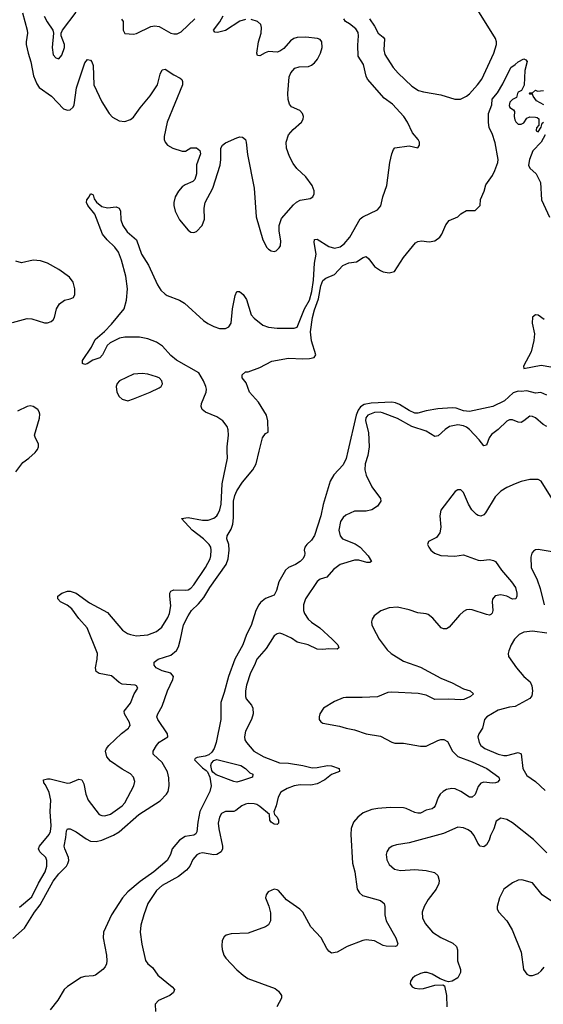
# Model space of a CAD drawing. Header units: inches. Extents: x 1839270 to 1929235, y 762242 to 910350.
# Tile 304 of 362: x 1882357 to 1886005, y 886148 to 893003. Entities that reach past the tile are written whole.
import ezdxf

# ---------------------------------------------------------------- set-up
doc = ezdxf.new("R2010")
doc.units = ezdxf.units.IN
doc.header["$MEASUREMENT"] = 0
doc.layers.add('B8888', color=7, linetype='Continuous')
doc.layers.add('B8889', color=7, linetype='Continuous')

msp = doc.modelspace()

# ---------------------------------------------------------------- linework, layer by layer
at = {"layer": 'B8888', "color": 5}
for points, elevation in [([(1882310, 886606.2), (1882390, 886677.1), (1882459.6, 886790), (1882499.9, 886840.1), (1882590, 887005), (1882630, 887056.6), (1882682.4, 887110), (1882692.6, 887127.4), (1882698.8, 887150), (1882696.8, 887170), (1882670.8, 887230), (1882667.1, 887250), (1882679.8, 887310), (1882683.5, 887356.5), (1882690, 887370.7), (1882710, 887370.4), (1882750, 887348.7), (1882819.3, 887299.3), (1882850, 887284), (1882890, 887280.7), (1882930, 887291), (1883010, 887324.6), (1883050.4, 887349.6), (1883187.6, 887470), (1883335.8, 887564.2), (1883380.9, 887610), (1883390.8, 887630), (1883397.7, 887670), (1883395.1, 887724.9), (1883385.8, 887765.8), (1883350, 887831.1), (1883286, 887890), (1883286, 887910), (1883309.8, 887950), (1883330, 887973.4), (1883389.6, 888010), (1883387.4, 888030), (1883319.1, 888130), (1883311.8, 888150), (1883318.5, 888170), (1883350, 888223.1), (1883385.9, 888330), (1883424.5, 888410), (1883428, 888430), (1883410, 888454), (1883348.7, 888470), (1883309, 888490), (1883294, 888510), (1883294, 888530), (1883322, 888550), (1883410, 888578.9), (1883449.2, 888610.8), (1883462.4, 888637.6), (1883477.5, 888690), (1883499.3, 888790), (1883530, 888852.4), (1883553.3, 888890), (1883603.1, 888936.9), (1883639.4, 888980.6), (1883682, 889050), (1883794.8, 889210), (1883808.6, 889250), (1883816.8, 889310), (1883813.8, 889350), (1883801.1, 889390), (1883802.4, 889410), (1883830, 889457), (1883841, 889490), (1883845.9, 889534.1), (1883847.8, 889650), (1883857, 889690), (1883870, 889722), (1883910, 889783.6), (1883980.6, 889870), (1884005.6, 889910), (1884026.4, 890000)], 560), ([(1882330, 889855.5), (1882378.9, 889921.1), (1882420.7, 889950), (1882465.1, 889990), (1882473, 890000)], 620), ([(1882355.1, 886824.9), (1882442.9, 886897.1), (1882488.1, 886991.9), (1882535.8, 887070), (1882547.3, 887110), (1882547.2, 887150), (1882539.8, 887170), (1882498, 887210), (1882489.2, 887230), (1882494.9, 887250), (1882561.8, 887330), (1882571.8, 887350), (1882576.9, 887390), (1882568.5, 887490), (1882574.2, 887570), (1882562.4, 887622.4), (1882537.2, 887677.2), (1882525.1, 887690), (1882522.9, 887710), (1882550, 887717.8), (1882570, 887716.9), (1882690, 887687.1), (1882710, 887690.3), (1882770, 887715.3), (1882790, 887710.4), (1882803.6, 887683.6), (1882816.9, 887610), (1882833.8, 887570), (1882910, 887470.4), (1882930, 887462), (1882950, 887460.2), (1882990, 887472.1), (1883070, 887530.2), (1883090, 887551.7), (1883152.6, 887670), (1883158.6, 887698.6), (1883149.6, 887730), (1883130, 887751.5), (1883070, 887784), (1882990, 887842), (1882965.1, 887870), (1882955.8, 887910), (1882963, 887930), (1882977.6, 887950), (1883065.8, 888034.2), (1883114.5, 888070), (1883120.8, 888079.2), (1883126, 888090), (1883122.3, 888110), (1883086.9, 888170), (1883085.1, 888190), (1883130, 888244), (1883154.3, 888310), (1883179.6, 888350), (1883170, 888366), (1883162, 888370), (1883070, 888376.8), (1883049.2, 888389.2), (1882995.7, 888435.7), (1882910.7, 888450.7), (1882890, 888464.2), (1882884.5, 888490), (1882898, 888550), (1882899.9, 888590), (1882826.7, 888770), (1882770, 888834.6), (1882721.4, 888901.4), (1882687.5, 888927.5), (1882641.7, 888950), (1882622.6, 888970), (1882622.9, 888990), (1882650, 889010.4), (1882690, 889024.6), (1882710, 889024.9), (1882750, 889009.4), (1882843.2, 888943.2), (1882970, 888875.6), (1883073.3, 888753.3), (1883108.8, 888730), (1883130, 888722.2), (1883170, 888713.5), (1883250, 888721.1), (1883310, 888744.4), (1883346.8, 888773.2), (1883390, 888840.3), (1883400.6, 888870), (1883410, 888922), (1883403, 888990), (1883403.4, 889010), (1883410, 889024.9), (1883430, 889034.2), (1883510, 889030.8), (1883530, 889034.6), (1883550, 889046), (1883570, 889068.2), (1883651.8, 889190), (1883683.4, 889250), (1883689.1, 889270), (1883691.2, 889310), (1883687.7, 889330), (1883676.8, 889350), (1883636.8, 889390), (1883559.8, 889450), (1883485.1, 889530), (1883530, 889538), (1883630, 889519.6), (1883670, 889519.8), (1883710, 889531.9), (1883730, 889548.3), (1883738.4, 889561.6), (1883751.6, 889590), (1883759.9, 889630), (1883767.7, 889772.3), (1883803.9, 889950), (1883803.4, 890000)], 580), ([(1884643.8, 890000), (1884632, 889948), (1884610, 889904.5), (1884545.9, 889834.1), (1884520.3, 889790), (1884471.8, 889628.2), (1884455, 889550), (1884410, 889412.7), (1884390, 889379.5), (1884357.3, 889350), (1884342.8, 889330), (1884338.8, 889310), (1884342.8, 889290), (1884340.7, 889270), (1884330.6, 889250), (1884310.7, 889230), (1884278.8, 889210), (1884230, 889189.7), (1884209, 889171), (1884161.5, 889090), (1884146.7, 889030), (1884130, 888996), (1884070, 888974.3), (1884034.2, 888945.8), (1884022, 888930), (1884003.2, 888890), (1883970, 888785.1), (1883938.2, 888721.8), (1883912.2, 888650), (1883856.6, 888550), (1883812.9, 888430), (1883782, 888318), (1883758.2, 888250), (1883758.9, 888130), (1883726, 887970), (1883713.1, 887930), (1883696, 887904), (1883674.5, 887885.5), (1883650, 887876.4), (1883593.1, 887866.9), (1883580.8, 887859.2), (1883575.8, 887850), (1883630, 887793.4), (1883656.7, 887776.7), (1883665.5, 887765.5), (1883680.7, 887730), (1883690.2, 887670), (1883681.8, 887630), (1883612.3, 887490), (1883597.1, 887417.1), (1883591.2, 887348.8), (1883584.8, 887335.2), (1883570, 887326.2), (1883510, 887315.7), (1883470, 887290.7), (1883419.8, 887230), (1883408.1, 887190), (1883384.9, 887150), (1883291.9, 887070), (1883196.3, 887003.7), (1883110.3, 886930), (1883073.7, 886890), (1882995.8, 886770), (1882942, 886650), (1882937.6, 886610), (1882961.7, 886490), (1882964.6, 886450), (1882962.6, 886430), (1882953.1, 886410), (1882936, 886390), (1882884.9, 886350), (1882870, 886345.3), (1882810, 886342.5), (1882784.9, 886335.1), (1882690, 886271.9), (1882668.2, 886250), (1882623.4, 886176.6), (1882568.7, 886110)], 560), ([(1884786.9, 890000), (1884782.6, 889970), (1884763, 889910), (1884761.1, 889870), (1884771.7, 889831.7), (1884811.2, 889750), (1884870.3, 889670), (1884873.4, 889650), (1884850, 889617.2), (1884810, 889589.9), (1884770, 889582.6), (1884690, 889582.3), (1884630, 889553), (1884610, 889536.9), (1884592.7, 889510), (1884580.7, 889450), (1884590.2, 889410), (1884606.5, 889390), (1884693.8, 889353.8), (1884728.4, 889330), (1884784.4, 889270), (1884807.3, 889230), (1884796.3, 889223.7), (1884775.3, 889224.7), (1884719.4, 889239.4), (1884690, 889241.3), (1884590, 889209.8), (1884543.6, 889176.4), (1884497.6, 889122.4), (1884451.2, 889108.8), (1884430, 889091.6), (1884347.8, 888972.2), (1884334.3, 888930), (1884335.4, 888890), (1884341.7, 888870), (1884367.9, 888830), (1884389.4, 888809.4), (1884447.4, 888770), (1884535.1, 888690), (1884572.5, 888650), (1884579.6, 888630), (1884570, 888620.4), (1884510, 888622.7), (1884470, 888618.3), (1884430, 888621.8), (1884367.6, 888650), (1884290, 888669.9), (1884250, 888696.2), (1884190, 888725.1), (1884170, 888731.2), (1884150, 888727.8), (1884130, 888713.3), (1884074.5, 888625.5), (1884009.5, 888550.5), (1883993.8, 888510), (1883964.6, 888455.4), (1883936.8, 888370), (1883930.1, 888330), (1883930.2, 888290), (1883935, 888275), (1883972.5, 888230), (1883980.5, 888210), (1883984.1, 888170), (1883971.1, 888130), (1883930.2, 888050), (1883922.7, 888010), (1883926.5, 887990), (1883937.6, 887970), (1883988.9, 887910), (1884057, 887870), (1884166.7, 887830), (1884230, 887826.2), (1884330, 887810.1), (1884394.5, 887794.5), (1884430, 887796.1), (1884502, 887810), (1884529.3, 887809.3), (1884582.8, 887790), (1884586, 887770), (1884530, 887748), (1884483.2, 887710), (1884430, 887683.8), (1884386.3, 887673.7), (1884310, 887675.1), (1884270, 887668.9), (1884219.6, 887650), (1884175.9, 887624.1), (1884157.5, 887590), (1884143.5, 887530), (1884127.2, 887487.2), (1884131.4, 887470), (1884150.2, 887450), (1884159.2, 887430), (1884160.2, 887410), (1884150, 887399.7), (1884130, 887402.6), (1884110, 887415.1), (1884099.3, 887430), (1884097, 887470), (1884030, 887525.5), (1884010, 887538.5), (1883990, 887544.4), (1883950, 887546.8), (1883930, 887541.8), (1883904.4, 887530), (1883863.8, 887496.2), (1883849.2, 887490.8), (1883790, 887490.6), (1883764, 887476), (1883750, 887451.8), (1883740.2, 887410), (1883743.5, 887370), (1883770.1, 887250), (1883770.1, 887230), (1883761.5, 887210), (1883730, 887191), (1883710, 887187.8), (1883630, 887201.6), (1883610, 887198.7), (1883590.7, 887189.3), (1883563.7, 887156.3), (1883542, 887110), (1883518.8, 887081.2), (1883462.6, 887037.4), (1883350, 886975.9), (1883310, 886939.8), (1883250.2, 886850), (1883221.1, 886770), (1883201.9, 886698.2), (1883196.3, 886650), (1883207, 886567), (1883232.5, 886452.5), (1883250.4, 886430), (1883283.1, 886403.1), (1883320.3, 886350), (1883420.4, 886270), (1883436.4, 886250), (1883428.5, 886230), (1883403.1, 886210), (1883324.6, 886175.4), (1883300.9, 886150), (1883302.6, 886097.4)], 580), ([(1886066.3, 889666.3), (1885990.7, 889790.7), (1885970, 889801.1), (1885910, 889801.7), (1885850, 889787.7), (1885810, 889772.7), (1885750, 889745.6), (1885710, 889721.8), (1885670, 889681.4), (1885602.2, 889570), (1885590, 889555.6), (1885570, 889546.8), (1885550, 889550.8), (1885538.4, 889558.4), (1885506.6, 889590), (1885483.5, 889630), (1885450, 889712), (1885430, 889729.5), (1885410, 889729.5), (1885390, 889719.5), (1885291.6, 889588.4), (1885284.4, 889550), (1885291.5, 889470), (1885284.9, 889430), (1885261.2, 889398.8), (1885206, 889370), (1885197.3, 889350), (1885208, 889330), (1885222.4, 889310), (1885248, 889290), (1885290, 889272.9), (1885389.3, 889269.3), (1885450, 889276.5), (1885550, 889240.2), (1885570, 889237.6), (1885630, 889245.4), (1885658.9, 889238.9), (1885671.5, 889230), (1885713.4, 889170), (1885783.5, 889090), (1885810.2, 889050), (1885821.6, 889010), (1885820.2, 888990), (1885812.4, 888970), (1885790, 888968.5), (1885750, 888988.9), (1885710, 888999.4), (1885670, 888992), (1885650.2, 888969.8), (1885647.5, 888950), (1885652.7, 888890), (1885649.1, 888870.9), (1885638.2, 888861.8), (1885630, 888858), (1885610, 888861.6), (1885510, 888894.2), (1885490, 888897.4), (1885470, 888894), (1885450, 888883.5), (1885421.8, 888858.2), (1885350, 888772.9), (1885330, 888762.5), (1885310, 888762.3), (1885294, 888770), (1885235.8, 888835.8), (1885202, 888862), (1885190, 888867.1), (1885130, 888873.2), (1885070, 888893.8), (1884990, 888913.3), (1884930, 888908.9), (1884872.6, 888887.4), (1884826.3, 888853.7), (1884813.4, 888830), (1884809.1, 888810), (1884811.5, 888790), (1884820.2, 888770), (1884861.5, 888690), (1884916.4, 888616.4), (1884945.8, 888590), (1885030, 888536.1), (1885150, 888495.4), (1885290, 888418.8), (1885370, 888387.1), (1885450, 888345.2), (1885494.8, 888330), (1885518, 888310), (1885498, 888290), (1885450.7, 888270), (1885430, 888267.6), (1885347.2, 888272.8), (1885250, 888269.8), (1885190, 888299.7), (1885132.9, 888312.9), (1884950, 888322.3), (1884922.1, 888317.9), (1884849.8, 888289.8), (1884743.3, 888283.3), (1884630, 888285.1), (1884610, 888281.5), (1884550, 888256.8), (1884473.4, 888210), (1884447.7, 888170), (1884442.3, 888150), (1884444.2, 888130), (1884455.3, 888115.3), (1884470, 888105.8), (1884584.2, 888084.2), (1884631, 888070), (1884690, 888059.2), (1884770, 888032.2), (1884870, 888013.8), (1884950, 887972.3), (1884970, 887967.3), (1885030, 887966.5), (1885150, 887946.2), (1885190, 887945.2), (1885270, 887985), (1885290, 887991.1), (1885310.9, 887990.9), (1885337.1, 887977.1), (1885371.8, 887910), (1885410, 887873), (1885510, 887835.5), (1885610.8, 887790.8), (1885695.8, 887730), (1885700.4, 887710), (1885685.2, 887694.8), (1885671, 887690), (1885650, 887687.9), (1885590, 887694.3), (1885570, 887686.6), (1885550, 887665.6), (1885530, 887609.7), (1885510, 887589.8), (1885490, 887589.8), (1885430.8, 887630.7), (1885390, 887647.5), (1885368.7, 887651.3), (1885330, 887643.1), (1885307.2, 887630), (1885285.7, 887610), (1885272, 887588), (1885252.2, 887530), (1885242, 887518), (1885231.1, 887508.9), (1885190, 887499.5), (1885150, 887479.8), (1885130, 887477.8), (1885110, 887483.2), (1885050, 887512.3), (1885030, 887516.3), (1884938, 887518), (1884851.1, 887511.1), (1884810, 887504.2), (1884750, 887481.7), (1884711.8, 887450), (1884683.4, 887416.6), (1884667.5, 887372.5), (1884664.6, 887330), (1884676.5, 887130), (1884692, 887070), (1884709.3, 886950), (1884723.7, 886923.7), (1884745.8, 886905.8), (1884871.7, 886871.7), (1884897, 886850), (1884901.5, 886830), (1884901.2, 886770), (1884910.2, 886730), (1884976.5, 886610), (1884991.8, 886570), (1884984.9, 886555.1), (1884976, 886550), (1884910, 886551.7), (1884890, 886558), (1884830, 886590.8), (1884770, 886597.4), (1884747.3, 886592.7), (1884638, 886550), (1884570, 886511.6), (1884530, 886504.5), (1884510, 886518), (1884496.2, 886536.2), (1884456.3, 886610), (1884386.3, 886686.3), (1884329.6, 886790), (1884309.5, 886810), (1884215.6, 886875.6), (1884159.3, 886939.3), (1884150, 886946), (1884130, 886948.7), (1884087.6, 886930), (1884073.8, 886910), (1884069, 886890), (1884092, 886832), (1884104.1, 886784.1), (1884104.8, 886730), (1884090, 886700.4), (1884070, 886686.8), (1883950, 886642.6), (1883830, 886639.7), (1883796, 886630), (1883781.2, 886618.8), (1883767.9, 886592.1), (1883764.7, 886555.3), (1883767.2, 886530), (1883779.6, 886490), (1883793.1, 886470), (1883870, 886389), (1883913.7, 886350), (1883947.3, 886327.3), (1884137.6, 886257.6), (1884160.4, 886240.4), (1884181.1, 886210), (1884181.1, 886190), (1884149.4, 886130)], 620), ([(1886161.5, 889281.4), (1885970, 889315.1), (1885950, 889312.7), (1885936.7, 889303.3), (1885925.5, 889290), (1885918, 889262), (1885920.3, 889190), (1885962.8, 889102.8), (1885983.8, 889043.8), (1886011.4, 888930)], 640), ([(1886030, 888732.9), (1885930, 888745.3), (1885870, 888738.5), (1885837, 888723), (1885805.3, 888690), (1885781.3, 888650), (1885764.9, 888610), (1885759.3, 888590), (1885762.4, 888570), (1885818, 888490), (1885870, 888430.3), (1885912.6, 888392.6), (1885924.2, 888364.2), (1885930, 888330.8), (1885924.2, 888295.8), (1885910, 888277.1), (1885810, 888222.3), (1885770, 888217.7), (1885690, 888195.6), (1885612.4, 888150), (1885594.9, 888130), (1885580.4, 888070), (1885555.3, 888030), (1885548.8, 888010), (1885557.4, 887970), (1885570.3, 887950), (1885597.1, 887930), (1885690, 887890.2), (1885730, 887879.3), (1885750, 887879.3), (1885830, 887901.7), (1885850, 887892), (1885862.9, 887790), (1885890, 887740.3), (1885950, 887700.3), (1886017.5, 887637.5)], 640), ([(1886030, 887202.4), (1885935.6, 887295.6), (1885790, 887411), (1885750, 887435.4), (1885710, 887444.5), (1885675.9, 887424.1), (1885660.5, 887370), (1885637.1, 887322.9), (1885626.8, 887290), (1885610, 887259), (1885590, 887244.5), (1885565.2, 887250), (1885549.3, 887270), (1885523.7, 887323.7), (1885505.4, 887345.4), (1885482, 887362), (1885450, 887376.2), (1885410, 887381.6), (1885310, 887337.4), (1885070, 887272.4), (1884982.7, 887257.2), (1884952, 887248), (1884927.7, 887232.3), (1884914.9, 887210), (1884910.4, 887190), (1884914.2, 887154.2), (1884930, 887120.7), (1884967.3, 887090), (1885010, 887080.3), (1885110, 887087.6), (1885190, 887080.3), (1885246, 887066), (1885270, 887044), (1885279.5, 887010), (1885278, 886990), (1885258, 886950), (1885202.5, 886877.5), (1885175.3, 886830), (1885161.3, 886790), (1885163.1, 886750), (1885182, 886710), (1885232.4, 886650), (1885290, 886613.1), (1885374.1, 886574.1), (1885399.1, 886550), (1885406.4, 886526.4), (1885406.4, 886450), (1885428.5, 886390), (1885428.2, 886370), (1885410, 886333.2), (1885369.2, 886309.2), (1885344.7, 886304.7), (1885328, 886308), (1885286, 886326), (1885230, 886358.7), (1885195.3, 886370), (1885174, 886370), (1885150, 886363.6), (1885110, 886343.7), (1885094, 886330), (1885080.5, 886310), (1885078, 886290), (1885090.8, 886270), (1885110, 886260.4), (1885144.8, 886255.2), (1885170, 886258.4), (1885250, 886282), (1885304.7, 886284.7), (1885316, 886276), (1885330.5, 886210), (1885333, 886130)], 640), ([(1886076.9, 886856.9), (1885998, 886910), (1885930, 886993.2), (1885854.5, 887014.5), (1885830, 887012), (1885790, 886994), (1885730.7, 886950), (1885699.1, 886890), (1885684, 886830), (1885684, 886810), (1885696, 886790), (1885750.3, 886730.3), (1885787.3, 886667.3), (1885850.5, 886510), (1885867.6, 886390), (1885890, 886358), (1885908.6, 886348.6), (1885930, 886348), (1885970, 886363), (1885990, 886380.7), (1886010, 886407.3)], 660)]:
    msp.add_lwpolyline(points, dxfattribs=dict(at, elevation=elevation))
at = {"layer": 'B8888', "color": 5, "elevation": 560}
msp.add_lwpolyline([(1883870, 887695.4), (1883850, 887698.5), (1883725.1, 887745.1), (1883703.2, 887763.2), (1883696.4, 887776.4), (1883688.2, 887810), (1883693.9, 887826.1), (1883710, 887844.9), (1883730, 887851.6), (1883898, 887810), (1883930.4, 887790), (1883959.9, 887759.9), (1883982, 887750), (1883978, 887730), (1883910, 887706.3)], close=True, dxfattribs=at)
at = {"layer": 'B8889', "color": 5}
for points, elevation in [([(1884793.2, 893010), (1884830, 892959), (1884854.6, 892910), (1884890, 892881.9), (1884898.2, 892870), (1884893.5, 892793.5), (1884900.3, 892760.3), (1884958.3, 892670), (1884992.9, 892630), (1885090, 892540.2), (1885136.4, 892510), (1885170, 892500.2), (1885290, 892480.2), (1885389.7, 892450.3), (1885428.8, 892451.2), (1885470, 892471.1), (1885490, 892487.7), (1885547, 892550), (1885576.8, 892590), (1885659.7, 892770), (1885678.4, 892830), (1885678.4, 892850), (1885672.1, 892872.1), (1885548.1, 893070)], 580), ([(1882376.3, 893050), (1882408.9, 892930), (1882410.7, 892910), (1882401.2, 892850), (1882403.5, 892830), (1882415.5, 892770), (1882435.7, 892710), (1882453.5, 892613.5), (1882476.8, 892556.8), (1882492.4, 892532.4), (1882578, 892470), (1882661.8, 892381.8), (1882690, 892372.4), (1882710, 892376.4), (1882730, 892393.4), (1882736.8, 892410), (1882751.9, 892530), (1882810, 892703), (1882830, 892725.3), (1882850, 892722), (1882860.3, 892710), (1882870, 892684.7), (1882873.2, 892550), (1882930, 892430.4), (1882980.9, 892350), (1883003.9, 892323.9), (1883050, 892298.6), (1883090, 892295.6), (1883130, 892307.6), (1883150, 892325.5), (1883195.8, 892390), (1883267, 892473), (1883317.2, 892550), (1883335.5, 892624.5), (1883350, 892654.9), (1883370, 892658.7), (1883430, 892618.9), (1883476.2, 892596.2), (1883486.7, 892586.7), (1883492.3, 892572.3), (1883490.3, 892550), (1883383.7, 892290), (1883364.1, 892190), (1883363.9, 892170), (1883371.5, 892150), (1883386, 892130), (1883423, 892110), (1883490, 892087.5), (1883511.5, 892088.5), (1883550, 892110.2), (1883590, 892111.8), (1883613.1, 892093.1), (1883616.1, 892070), (1883590, 891994), (1883588.2, 891930), (1883577.6, 891890), (1883562.4, 891877.6), (1883510, 891854.3), (1883490, 891838.7), (1883462.6, 891810), (1883440.3, 891770), (1883430.3, 891730), (1883430.3, 891710), (1883441.1, 891670), (1883470.2, 891610.2), (1883530, 891538), (1883550, 891524.9), (1883570, 891522), (1883590, 891528), (1883627.6, 891570), (1883644.4, 891615.6), (1883642.4, 891690), (1883649.8, 891730), (1883703.1, 891830), (1883752.7, 891990), (1883758, 892030), (1883759.2, 892110), (1883769.9, 892130.1), (1883790, 892146.3), (1883870, 892181.3), (1883890, 892187.6), (1883910, 892185.3), (1883930.2, 892170.2), (1883936, 892150), (1883943.7, 892063.7), (1883991.1, 891831.1), (1884004, 891630), (1884050, 891470.6), (1884078.2, 891418.2), (1884090, 891404.9), (1884110, 891394), (1884130, 891390.4), (1884144.9, 891395.1), (1884165.9, 891414.1), (1884173.7, 891430), (1884177, 891463), (1884164.9, 891530), (1884164.6, 891570), (1884181.9, 891618.1), (1884265.1, 891714.9), (1884286.5, 891733.5), (1884310, 891745.7), (1884380.6, 891759.4), (1884398.4, 891770), (1884408.2, 891791.8), (1884407.8, 891812.2), (1884395.6, 891850), (1884350.9, 891910), (1884288.1, 891968.1), (1884261.6, 892001.6), (1884236.2, 892050), (1884215.3, 892110), (1884213.3, 892150), (1884230, 892202.4), (1884261.2, 892238.8), (1884320.7, 892290), (1884331.6, 892310), (1884334, 892330), (1884327, 892350), (1884309.4, 892370), (1884250, 892396.9), (1884235.9, 892415.9), (1884227.1, 892447.1), (1884224.1, 892490), (1884235.1, 892604.9), (1884246.8, 892633.2), (1884274.3, 892665.7), (1884304.4, 892675.6), (1884370, 892678), (1884390, 892686.7), (1884410, 892703.1), (1884431.3, 892728.7), (1884453.6, 892770), (1884464.8, 892810), (1884462.7, 892850), (1884450, 892865.4), (1884432.2, 892872.2), (1884350, 892881.1), (1884290, 892878.7), (1884267.7, 892872.3), (1884242.8, 892857.2), (1884196.2, 892803.8), (1884170, 892783.1), (1884150, 892776.2), (1884090, 892782), (1884066.2, 892773.8), (1884030, 892751.1), (1884014.7, 892754.7), (1884008.6, 892770), (1884021.9, 892850), (1884039.1, 892910), (1884041, 892950), (1884036.5, 892970), (1884014.8, 892990), (1883970, 893004.5)], 620), ([(1882528.4, 893028.4), (1882547.6, 892987.6), (1882587, 892930), (1882593.4, 892910), (1882582.4, 892810), (1882590, 892758), (1882610, 892737.3), (1882630, 892731), (1882650, 892756), (1882669.3, 892809.3), (1882669.5, 892830), (1882646, 892890), (1882646.6, 892910), (1882655.1, 892930), (1882750, 893054.8)], 640), ([(1883803.4, 890000), (1883803.1, 890030), (1883810.9, 890110), (1883808.6, 890148.6), (1883803.5, 890170), (1883771.3, 890210), (1883730, 890237.2), (1883651.5, 890270), (1883628, 890290), (1883621.1, 890310), (1883622.7, 890330), (1883656.8, 890410), (1883658.2, 890430), (1883655.1, 890450), (1883638.4, 890490), (1883605.1, 890545.1), (1883450, 890631.7), (1883410, 890665.9), (1883351.4, 890731.4), (1883310, 890758.4), (1883250, 890781.5), (1883192.3, 890792.3), (1883090, 890794), (1883052.9, 890787.1), (1882987.3, 890752.7), (1882965.5, 890734.5), (1882934.2, 890670), (1882916.3, 890650), (1882866.1, 890633.9), (1882827.1, 890607.1), (1882810, 890601.7), (1882794.5, 890610), (1882795.4, 890630), (1882857.4, 890722.6), (1882882.7, 890777.3), (1882947, 890833), (1882996.3, 890883.7), (1883084.9, 890990), (1883101.3, 891050), (1883108.5, 891130), (1883097.3, 891217.3), (1883067, 891330), (1883045, 891385), (1883020.2, 891420.2), (1882965.8, 891470), (1882935, 891510), (1882879.7, 891650), (1882832.3, 891710), (1882823.7, 891730), (1882825.2, 891750), (1882841.2, 891770), (1882849.7, 891790.3), (1882854, 891790), (1882870, 891784.7), (1882876.5, 891756.5), (1882892.7, 891732.7), (1882930, 891703.1), (1882970, 891693.4), (1883030, 891699.3), (1883050.3, 891690.3), (1883059.3, 891670), (1883061.5, 891610), (1883075.8, 891570), (1883106.9, 891526.9), (1883172, 891470), (1883204.8, 891370), (1883253.8, 891293.8), (1883316.8, 891156.8), (1883341, 891121), (1883370, 891092.2), (1883384.2, 891084.2), (1883470, 891051.4), (1883506.4, 891030), (1883636.9, 890910), (1883668.2, 890888.2), (1883710, 890867), (1883750, 890853), (1883790, 890852.8), (1883814.4, 890865.6), (1883829.8, 890890.2), (1883839.4, 890990), (1883858, 891082), (1883870, 891110.7), (1883889.5, 891110.5), (1883913.7, 891090), (1883936.2, 891056.2), (1883969.6, 890949.6), (1883990, 890925.4), (1884050, 890875.8), (1884090, 890862.2), (1884150, 890855.9), (1884270, 890855.8), (1884290, 890863.1), (1884340.8, 890990), (1884375.3, 891050), (1884392.3, 891110), (1884404.2, 891190), (1884411.2, 891308.8), (1884423.1, 891370), (1884408.6, 891451.4), (1884410, 891474), (1884430, 891474.3), (1884510, 891423.9), (1884550, 891411.5), (1884590, 891422.5), (1884617.8, 891442.2), (1884657.3, 891490), (1884730, 891617.4), (1884748.5, 891631.5), (1884850, 891679.7), (1884873.4, 891706.6), (1884887.8, 891770), (1884914.2, 891850), (1884936.3, 892010), (1884949.6, 892070.4), (1884960.7, 892099.3), (1884970, 892110.4), (1885070, 892124.2), (1885130, 892111), (1885142.7, 892130), (1885141.6, 892150), (1885132.8, 892170), (1885094.8, 892214.8), (1885059.4, 892290), (1885032.7, 892330), (1884954.1, 892414.1), (1884896.1, 892456.1), (1884780.1, 892590), (1884771.2, 892610), (1884751.7, 892691.7), (1884716.1, 892750), (1884713.7, 892826.3), (1884718.2, 892890), (1884714, 892914), (1884699.1, 892939.1), (1884655.5, 892975.5), (1884628, 892990), (1884616, 893010)], 580), ([(1883066.4, 893006.4), (1883079.1, 892990), (1883077.3, 892930), (1883090, 892907.7), (1883150, 892903), (1883170, 892908.2), (1883270, 892954.9), (1883298.6, 892961.4), (1883330, 892956), (1883410, 892910.4), (1883430, 892905.3), (1883454.3, 892905.7), (1883481.5, 892918.6), (1883578.3, 893010)], 640), ([(1883930, 893004.7), (1883890, 892992.5), (1883790, 892928), (1883734.2, 892914.2), (1883716.1, 892916.1), (1883707.6, 892930), (1883752.6, 892987.4), (1883774.5, 893030)], 620), ([(1884026.4, 890000), (1884047.7, 890092.3), (1884070, 890122), (1884088, 890132), (1884087, 890210), (1884075.6, 890250), (1884020.7, 890340.7), (1883958, 890410), (1883935.1, 890475.1), (1883908, 890510), (1883908, 890530), (1883930, 890551.3), (1883950, 890551.3), (1884030, 890581), (1884113.4, 890626.6), (1884230, 890645.7), (1884330, 890641.1), (1884376.6, 890643.4), (1884407.8, 890652.2), (1884419.5, 890670), (1884390, 890766.6), (1884384.2, 890830), (1884397, 890930), (1884410, 890983.8), (1884439.4, 891060.6), (1884454.1, 891150), (1884470, 891187.4), (1884490, 891203.6), (1884550, 891230.4), (1884608.5, 891291.5), (1884650, 891310.2), (1884703.3, 891316.7), (1884750, 891347.3), (1884770, 891354), (1884790, 891338.8), (1884830, 891284.9), (1884870, 891257.1), (1884890, 891248.4), (1884930, 891241.6), (1884968, 891250), (1885031.8, 891348.2), (1885115.3, 891450), (1885130, 891458.8), (1885156.5, 891463.5), (1885210, 891457.3), (1885250, 891462.8), (1885284, 891490), (1885299, 891510), (1885325.6, 891574.4), (1885350, 891604.7), (1885408.9, 891631.1), (1885430, 891652), (1885470, 891674), (1885530, 891674), (1885566, 891710), (1885568.4, 891751.6), (1885593.2, 891810), (1885605.6, 891854.4), (1885650, 891918), (1885667.7, 891952.3), (1885687.6, 892010), (1885689.6, 892030), (1885670, 892146), (1885648.7, 892210), (1885628.7, 892250), (1885622, 892290), (1885624, 892350), (1885645.2, 892410), (1885649.4, 892450), (1885685.8, 892494.2), (1885724, 892556), (1885778, 892670), (1885809.3, 892690.7), (1885830, 892711), (1885870, 892730.8), (1885883.6, 892723.6), (1885891.6, 892711.6), (1885876, 892650), (1885871.6, 892548.4), (1885854, 892510), (1885830, 892498), (1885824.7, 892490), (1885818, 892462), (1885790, 892448), (1885772, 892430), (1885767.1, 892407.1), (1885771.6, 892391.6), (1885796.9, 892376.9), (1885804.7, 892364.7), (1885802.8, 892330), (1885807.3, 892307.3), (1885813.2, 892293.2), (1885830, 892276), (1885850, 892276), (1885870, 892286), (1885890, 892318), (1885910, 892326), (1885950, 892324.7), (1885962, 892322), (1885972.7, 892312.7), (1885974, 892270), (1885958, 892250), (1885954, 892234), (1885954, 892230), (1885970, 892222), (1885990, 892254), (1885998, 892282), (1886006, 892290)], 560), ([(1886008.7, 892410), (1885958.6, 892438.6), (1885935.3, 892470), (1885930, 892486), (1885910, 892486), (1885906, 892490), (1885910, 892494), (1885930, 892494), (1885950, 892512), (1885964.7, 892504.7), (1886006, 892510)], 560), ([(1886018.4, 892201.6), (1885990.3, 892150), (1885931.8, 892090), (1885907.7, 892030), (1885901, 891990), (1885911.3, 891970), (1885954.8, 891930), (1885984.9, 891870), (1885993.4, 891750), (1886047.5, 891627.5)], 560), ([(1882306, 890894), (1882410, 890923.8), (1882441.5, 890921.5), (1882530, 890893.8), (1882550, 890893.8), (1882576.8, 890903.2), (1882590, 890913.7), (1882599.8, 890930), (1882613.9, 890990), (1882634.3, 891025.7), (1882670, 891051.6), (1882710, 891059.7), (1882731.1, 891070), (1882741, 891090), (1882741.7, 891130), (1882730, 891175.1), (1882704.2, 891210), (1882630, 891263.5), (1882550, 891307.1), (1882503.3, 891323.3), (1882450, 891329.7), (1882369.7, 891309.7), (1882330, 891321.6)], 620), ([(1886010, 890915.8), (1885970, 890945.1), (1885950.7, 890949.3), (1885930, 890933.2), (1885928.4, 890890), (1885944.1, 890815.9), (1885939.3, 890770), (1885920.7, 890690), (1885866, 890590), (1885870, 890574), (1885990, 890597.3), (1886110, 890576.3)], 560), ([(1886030, 890388.7), (1885988.4, 890408.4), (1885950, 890404), (1885890, 890419), (1885850, 890414), (1885830, 890417.2), (1885794.2, 890405.8), (1885734, 890350), (1885654, 890310), (1885490, 890276.5), (1885450, 890280.3), (1885398.1, 890298.1), (1885370, 890301), (1885270, 890294.2), (1885190, 890279.8), (1885130, 890263.2), (1885110, 890263.7), (1885070, 890281.7), (1885003.1, 890323.1), (1884975.5, 890335.5), (1884950, 890340.2), (1884805.7, 890334.3), (1884756.7, 890323.3), (1884731.7, 890308.3), (1884714.6, 890285.4), (1884700.1, 890250), (1884643.8, 890000)], 560), ([(1882473, 890000), (1882480.9, 890010), (1882489.4, 890030), (1882489.4, 890050), (1882466.6, 890090), (1882460.9, 890110), (1882495.8, 890230), (1882497.1, 890257.1), (1882493.7, 890273.7), (1882482.7, 890290), (1882450, 890309.5), (1882430, 890314.5), (1882410, 890309.6), (1882342.4, 890277.6)], 620), ([(1886030, 890171.2), (1886004.6, 890184.6), (1885950, 890230.8), (1885930, 890240.8), (1885910, 890242.5), (1885870.1, 890209.9), (1885850, 890199.9), (1885830, 890200.4), (1885790, 890216.8), (1885770, 890217.1), (1885750, 890207.7), (1885689.5, 890150.5), (1885644.3, 890115.7), (1885627.8, 890092.2), (1885610, 890042), (1885590, 890035.8), (1885558.6, 890078.6), (1885490, 890150.7), (1885470, 890167.1), (1885450, 890175.7), (1885410, 890182), (1885352.2, 890170), (1885322, 890150), (1885273.2, 890106.8), (1885250, 890102.5), (1885190, 890138), (1885090, 890169.9), (1884990, 890226), (1884885.7, 890265.7), (1884869, 890270), (1884830, 890269.2), (1884782, 890250), (1884769.5, 890230.5), (1884766.8, 890210), (1884786.2, 890130), (1884791.2, 890028.8), (1884786.9, 890000)], 580)]:
    msp.add_lwpolyline(points, dxfattribs=dict(at, elevation=elevation))
at = {"layer": 'B8889', "color": 5, "elevation": 620}
msp.add_lwpolyline([(1883210, 890540.7), (1883150, 890535.8), (1883053, 890490), (1883037, 890470), (1883030.3, 890450), (1883034.6, 890410), (1883050, 890379.3), (1883070, 890362), (1883110, 890350.3), (1883150, 890363.6), (1883266.6, 890410), (1883330, 890441.3), (1883342, 890450), (1883352.2, 890467.8), (1883347.6, 890490), (1883330, 890509.6), (1883310, 890517.2), (1883250, 890536.2)], close=True, dxfattribs=at)

doc.saveas('drawing.dxf')
